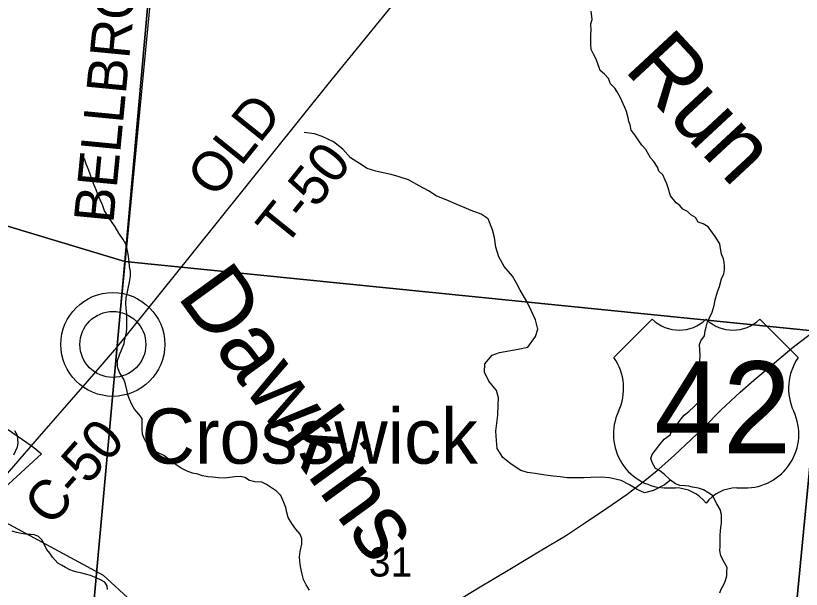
# Model space of a CAD drawing. Extents: x 0 to 1064, y 0 to 440.
# Drawn here: x 352.65 to 370.63, y 352.03 to 365.17 of the extents above; entities that cross this region are included whole.
import ezdxf

# ---------------------------------------------------------------- set-up
doc = ezdxf.new("R2010")
doc.units = 0
for name, color, linetype in [('GM_X_Corporation', 7, 'Continuous'), ('GM_X_County_Road', 7, 'Continuous'), ('GM_X_County_Road_Text', 7, 'Continuous'), ('GM_X_Minor_River', 7, 'Continuous'), ('GM_X_Minor_River_Text', 7, 'Continuous'), ('GM_X_Section', 7, 'Continuous'), ('GM_X_Section_Text', 7, 'Continuous'), ('GM_X_Township_Road', 7, 'Continuous'), ('GM_X_Township_Road_Text', 7, 'Continuous'), ('GM_X_Unincorporated', 7, 'Continuous'), ('GM_X_Unincorporated_Location', 7, 'Continuous'), ('GM_X_Unincorporated_Text', 7, 'Continuous'), ('GM_X_US_Location', 7, 'Continuous'), ('GM_X_US_Route', 7, 'Continuous'), ('GM_X_US_Shield', 7, 'Continuous')]:
    doc.layers.add(name, color=color, linetype=linetype)

msp = doc.modelspace()

# ---------------------------------------------------------------- linework, layer by layer
at = {"layer": 'GM_X_Corporation'}
for points in [[(350.589, 356.985), (353.023, 355.313), (353.236, 355.135), (352.387, 354.354)], [(351.936, 353.82), (354.649, 352.355), (355.949, 351.166)]]:
    msp.add_lwpolyline(points, dxfattribs=at)
at = {"layer": 'GM_X_County_Road'}
for points in [[(358.024, 392.792), (357.451, 385.874), (357.332, 384.565), (356.944, 380.154), (356.65, 376.617), (356.572, 375.626), (356.391, 373.329), (356.092, 369.313), (354.961, 357.571)], [(353.188, 355.528), (354.292, 356.793), (354.961, 357.571)], [(352.251, 354.455), (353.188, 355.528)]]:
    msp.add_lwpolyline(points, dxfattribs=at)
at = {"layer": 'GM_X_Minor_River'}
for points in [[(368.368, 356.526), (368.362, 356.605), (368.368, 356.702), (368.338, 356.818), (368.332, 356.982), (368.344, 357.091), (368.32, 357.182), (368.307, 357.267), (368.313, 357.383), (368.301, 357.638), (368.332, 357.723), (368.411, 357.838), (368.429, 357.954), (368.453, 358.033), (368.484, 358.16), (368.587, 358.379), (368.636, 358.531), (368.66, 358.665), (368.69, 358.768), (368.715, 358.871), (368.757, 358.969), (368.806, 359.145), (368.855, 359.254), (368.873, 359.351), (368.873, 359.43), (368.861, 359.522), (368.848, 359.601), (368.806, 359.704), (368.782, 359.838), (368.763, 359.941), (368.66, 360.111), (368.593, 360.196), (368.496, 360.33), (368.386, 360.403), (368.271, 360.439), (368.204, 360.548), (368.101, 360.609), (368.022, 360.682), (367.918, 360.737), (367.845, 360.822), (367.766, 360.883), (367.633, 361.041), (367.578, 361.229), (367.548, 361.32), (367.511, 361.399), (367.462, 361.521), (367.365, 361.612), (367.335, 361.697), (367.256, 361.831), (367.177, 361.916), (367.067, 362.104), (366.982, 362.207), (366.909, 362.305), (366.818, 362.438), (366.733, 362.548), (366.709, 362.669), (366.678, 362.748), (366.666, 362.827), (366.63, 362.979), (366.593, 363.07), (366.484, 363.301), (366.411, 363.423), (366.362, 363.508), (366.265, 363.611), (366.216, 363.733), (366.125, 363.83), (366.028, 363.915), (365.961, 364.091), (365.924, 364.188), (365.87, 364.286), (365.821, 364.395), (365.815, 364.517), (365.809, 364.644), (365.809, 364.748), (365.821, 364.833), (365.815, 364.985), (365.839, 365.082), (365.821, 365.276)], [(367.633, 354.533), (367.498, 354.427), (367.246, 354.292), (367.038, 354.242), (366.87, 354.318), (366.696, 354.425), (366.504, 354.526), (366.238, 354.586), (366.05, 354.602), (365.813, 354.595), (365.649, 354.586), (365.491, 354.584), (365.273, 354.582), (365.109, 354.604), (364.952, 354.625), (364.77, 354.647), (364.54, 354.682), (364.364, 354.71), (364.207, 354.756), (363.986, 354.9), (363.795, 355.05), (363.671, 355.253), (363.651, 355.436), (363.637, 355.655), (363.681, 356.019), (363.692, 356.255), (363.696, 356.413), (363.65, 356.584), (363.473, 356.795), (363.374, 357.003), (363.384, 357.198), (363.552, 357.395), (363.717, 357.458), (363.937, 357.49), (364.15, 357.528), (364.369, 357.578), (364.544, 357.818), (364.597, 357.987), (364.546, 358.201), (364.448, 358.416), (364.337, 358.637), (364.19, 358.883), (364.109, 359.042), (364.021, 359.202), (363.831, 359.425), (363.702, 359.646), (363.64, 359.866), (363.608, 360.092), (363.563, 360.263), (363.465, 360.52), (363.303, 360.621), (363.074, 360.705), (362.912, 360.775), (362.725, 360.852), (362.551, 360.928), (362.274, 361.043), (362.094, 361.156), (361.884, 361.276), (361.638, 361.409), (361.427, 361.48), (361.24, 361.533), (361.058, 361.573), (360.889, 361.607), (360.69, 361.672), (360.516, 361.785), (360.313, 361.916), (360.135, 362.115), (359.919, 362.277), (359.661, 362.404), (359.486, 362.462), (359.25, 362.498)], [(354.976, 357.269), (355.021, 357.402), (355.078, 357.529), (355.129, 357.662), (355.148, 357.765), (355.175, 357.874), (355.188, 357.989), (355.19, 358.093), (355.192, 358.208), (355.188, 358.336), (355.172, 358.47), (355.167, 358.58), (355.175, 358.707), (355.195, 358.81), (355.221, 358.919), (355.254, 359.065), (355.274, 359.21), (355.276, 359.314), (355.253, 359.423), (355.243, 359.539), (355.221, 359.704), (355.198, 359.82), (355.164, 359.936), (355.105, 360.046), (355.009, 360.187), (354.926, 360.335), (354.837, 360.458), (354.76, 360.568), (354.676, 360.697), (354.63, 360.838), (354.583, 360.954), (354.53, 361.077), (354.489, 361.181), (354.442, 361.291), (354.389, 361.425), (354.343, 361.56), (354.302, 361.664), (354.255, 361.792), (354.22, 361.896)], [(359.369, 352.015), (359.298, 352.131), (359.233, 352.254), (359.205, 352.376), (359.165, 352.553), (359.148, 352.675), (359.144, 352.778), (359.158, 352.899), (359.197, 353.063), (359.193, 353.191), (359.158, 353.295), (359.062, 353.412), (358.967, 353.541), (358.884, 353.676), (358.855, 353.792), (358.833, 353.908), (358.786, 354.018), (358.715, 354.177), (358.613, 354.276), (358.499, 354.357), (358.39, 354.431), (358.281, 354.488), (358.123, 354.49), (357.996, 354.523), (357.894, 354.591), (357.79, 354.617), (357.662, 354.607), (357.54, 354.59), (357.431, 354.58), (357.285, 354.582), (357.151, 354.596), (357.041, 354.604), (356.92, 354.63), (356.817, 354.669), (356.696, 354.695), (356.575, 354.739), (356.436, 354.808), (356.297, 354.895), (356.159, 355.001), (356.039, 355.094), (355.876, 355.176), (355.767, 355.232), (355.665, 355.349), (355.594, 355.472), (355.547, 355.588), (355.543, 355.71), (355.539, 355.831), (355.54, 355.941), (355.463, 356.045), (355.367, 356.156), (355.308, 356.261), (355.255, 356.383), (355.214, 356.487), (355.191, 356.603), (355.157, 356.731), (355.122, 356.847), (355.021, 356.995), (354.974, 357.129), (354.976, 357.269)], [(368.763, 351.951), (368.794, 352.036), (368.854, 352.145), (368.897, 352.236), (368.927, 352.34), (368.927, 352.431), (368.933, 352.534), (368.867, 352.649), (368.788, 352.801), (368.763, 352.923), (368.769, 353.014), (368.769, 353.269), (368.781, 353.366), (368.788, 353.457), (368.806, 353.536), (368.806, 353.646), (368.8, 353.743), (368.769, 353.858), (368.696, 353.992), (368.593, 354.181), (368.49, 354.247), (368.392, 354.308), (368.277, 354.345), (368.137, 354.369), (368.052, 354.393), (367.967, 354.399), (367.851, 354.411), (367.748, 354.448), (367.633, 354.533), (367.493, 354.667), (367.389, 354.745), (367.292, 354.8), (367.213, 354.934), (367.183, 355.025), (367.219, 355.116), (367.292, 355.219), (367.389, 355.347), (367.487, 355.469), (367.627, 355.572), (367.663, 355.669), (367.76, 355.766), (367.876, 355.936), (367.949, 356.022), (368.058, 356.101), (368.18, 356.216), (368.259, 356.301), (368.356, 356.423), (368.368, 356.526)], [(352.605, 355.109), (352.69, 355.291), (352.702, 355.382), (352.684, 355.552), (352.63, 355.662)], [(353.25, 353.158), (353.171, 353.243), (353.079, 353.28), (352.994, 353.286), (352.915, 353.286), (352.769, 353.31), (352.666, 353.335), (352.569, 353.365)], [(354.745, 352.028), (354.739, 352.114), (354.69, 352.193), (354.587, 352.247), (354.502, 352.284), (354.356, 352.344), (354.246, 352.381), (354.161, 352.399), (354.052, 352.423), (353.973, 352.448), (353.882, 352.478), (353.784, 352.533), (353.693, 352.587), (353.614, 352.63), (353.487, 352.77), (353.426, 352.861), (353.359, 352.946), (353.316, 353.025), (353.25, 353.158)]]:
    msp.add_lwpolyline(points, dxfattribs=at)
at = {"layer": 'GM_X_Section'}
for points in [[(356.577, 375.603), (355.141, 359.542), (338.861, 364.447), (340.267, 380.533)], [(372.712, 374.233), (371.121, 357.932), (355.141, 359.542), (356.577, 375.603)], [(338.861, 364.447), (355.141, 359.542), (353.778, 344.491), (337.447, 348.227)]]:
    msp.add_lwpolyline(points, close=True, dxfattribs=at)
for points in [[(353.778, 344.491), (355.141, 359.542), (371.121, 357.932), (370.086, 347.189)], [(370.712, 347.639), (370.614, 347.55), (370.515, 347.448), (370.453, 347.383), (370.379, 347.281), (370.323, 347.185), (370.286, 347.149), (370.206, 347.126), (370.134, 347.146), (370.086, 347.189), (371.121, 357.932)]]:
    msp.add_lwpolyline(points, dxfattribs=at)
at = {"layer": 'GM_X_Township_Road'}
msp.add_lwpolyline([(354.961, 357.571), (356.647, 359.67), (359.801, 363.605), (362.587, 367.029), (363.057, 367.648), (363.058, 367.649)], dxfattribs=at)
at = {"layer": 'GM_X_Unincorporated'}
for radius in [1.19, 0.755]:
    msp.add_circle((354.87, 357.64), radius, dxfattribs=at)
at = {"layer": 'GM_X_Unincorporated_Location'}
msp.add_line((354.87, 357.64), (354.87, 357.64), dxfattribs=at)
at = {"layer": 'GM_X_US_Route'}
msp.add_lwpolyline([(362.441, 351.58), (363.238, 352.068), (363.961, 352.491), (364.653, 352.909), (365.228, 353.258), (365.692, 353.561), (366.175, 353.887), (366.646, 354.208), (367.012, 354.489), (367.366, 354.783), (367.728, 355.101), (368.102, 355.455), (368.408, 355.745), (368.796, 356.141), (369.226, 356.548), (369.544, 356.825), (369.917, 357.136), (370.409, 357.554), (370.868, 357.905)], dxfattribs=at)
at = {"layer": 'GM_X_US_Shield'}
for p, q in [((367.219, 358.219), (366.34, 357.34)), ((370.559, 357.34), (369.68, 358.219)), ((367.57, 354.352), (367.746, 354.352)), ((369.152, 354.352), (369.328, 354.352))]:
    msp.add_line(p, q, dxfattribs=at)
for centre, radius, start, end in [((367.834, 358.847), 0.879, 225.573, 314.427), ((369.065, 358.847), 0.879, 225.573, 314.427), ((365.332, 356.635), 1.23, 334.5471, 35.0009), ((371.567, 356.635), 1.23, 144.9991, 205.4529), ((367.557, 355.583), 1.23, 154.8319, 270.6383), ((369.342, 355.583), 1.23, 269.3617, 25.1681), ((367.746, 353.473), 0.879, 36.8699, 90), ((369.152, 353.473), 0.879, 90, 143.1301)]:
    msp.add_arc(centre, radius, start, end, dxfattribs=at)

# ---------------------------------------------------------------- texts
at = {"layer": 'GM_X_County_Road_Text'}
for s, rotation, p in [('BELLBROOK', 84.4835, (354.88, 360.397)), ('C-50', 48.6521, (353.448, 353.439))]:
    msp.add_text(s, height=0.9091, rotation=rotation, dxfattribs=at).set_placement(p)
at = {"layer": 'GM_X_Minor_River_Text'}
for s, height, rotation, p in [('Run', 1.5153, 312.8893, (366.546, 363.93)), ('Dawkins', 1.5152, 306.0069, (356.32, 358.747))]:
    msp.add_text(s, height=height, rotation=rotation, dxfattribs=at).set_placement(p)
at = {"layer": 'GM_X_Section_Text'}
msp.add_text('31', height=0.6697, rotation=0, dxfattribs=at).set_placement((360.729, 352.324))
at = {"layer": 'GM_X_Township_Road_Text'}
for s, rotation, p in [('OLD', 51.1814, (357.211, 360.96)), ('T-50', 51.2298, (358.8, 359.841))]:
    msp.add_text(s, height=0.9091, rotation=rotation, dxfattribs=at).set_placement(p)
at = {"layer": 'GM_X_Unincorporated_Text'}
msp.add_text('Crosswick', height=1.2636, rotation=0, dxfattribs=at).set_placement((355.529, 354.909))
at = {"layer": 'GM_X_US_Location'}
for s in ['0', '/']:
    msp.add_text(s, height=0.00303, dxfattribs=at).set_placement((368.448, 356.181))
msp.add_text('42', height=0.00303, rotation=0, dxfattribs=at).set_placement((367.823, 355.554))
at = {"layer": 'GM_X_US_Shield'}
msp.add_text('42', height=2.1094, dxfattribs=at).set_placement((367.262, 355.143))

doc.saveas('drawing.dxf')
